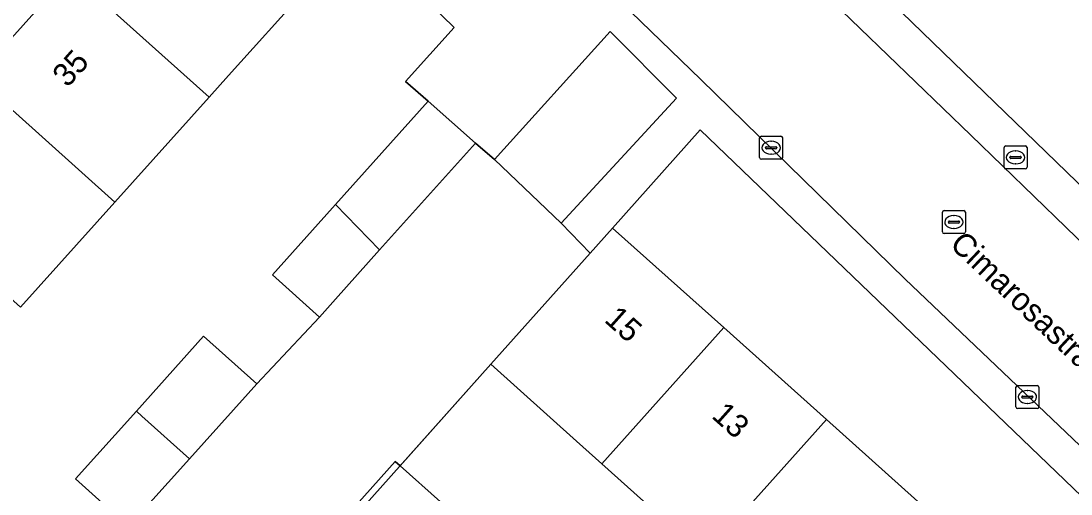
# Model space of a CAD drawing. Extents: x 159039 to 160102, y 381214 to 382524.
# Drawn here: x 159486.33 to 159531.97, y 382071.8 to 382092.36 of the extents above; entities that cross this region are included whole.
import ezdxf

# ---------------------------------------------------------------- set-up
doc = ezdxf.new("R2010")
doc.units = 0
for name, color, linetype in [('IMGEO_Brandkraan', 7, 'Continuous'), ('IMGEO_Erf', 7, 'Continuous'), ('IMGEO_Kolk', 7, 'Continuous'), ('IMGEO_Muur', 7, 'Continuous'), ('IMGEO_Openbare_ruimte_label', 7, 'Continuous'), ('IMGEO_Pand', 7, 'Continuous'), ('IMGEO_Pand_nummerreeks', 7, 'Continuous'), ('IMGEO_Rijbaan_lokaal_open', 7, 'Continuous'), ('IMGEO_Rioolput', 7, 'Continuous'), ('IMGEO_Voetpad_open', 7, 'Continuous')]:
    doc.layers.add(name, color=color, linetype=linetype)

msp = doc.modelspace()

# ---------------------------------------------------------------- linework, layer by layer
at = {"layer": 'IMGEO_Brandkraan'}
for p, q in [((159529.062, 382086.005), (159529.062, 382086.857)), ((159529.137, 382086.931), (159529.989, 382086.931)), ((159530.063, 382086.857), (159530.063, 382086.005)), ((159529.321, 382086.425), (159529.321, 382086.437)), ((159529.759, 382086.388), (159529.361, 382086.388)), ((159529.364, 382086.474), (159529.762, 382086.474)), ((159529.55, 382086.711), (159529.575, 382086.711)), ((159529.805, 382086.437), (159529.805, 382086.425)), ((159529.989, 382085.931), (159529.137, 382085.931)), ((159529.573, 382086.151), (159529.548, 382086.151))]:
    msp.add_line(p, q, dxfattribs=at)
for points in [[(159529.062, 382086.005), (159529.062, 382086.857)], [(159529.137, 382086.931), (159529.989, 382086.931)], [(159530.063, 382086.857), (159530.063, 382086.005)], [(159529.989, 382085.931), (159529.137, 382085.931)]]:
    msp.add_lwpolyline(points, dxfattribs=at)
for centre, radius, start, end in [((159529.139, 382086.855), 0.0765, 91.552, 178.448), ((159529.139, 382086.855), 0.0765, 91.552, 178.448), ((159529.987, 382086.855), 0.0765, 1.552, 88.448), ((159529.987, 382086.855), 0.0765, 1.552, 88.448), ((159529.361, 382086.434), 0.0403, 85.8775, 175.7526), ((159529.358, 382086.424), 0.0366, 178.938, 274.7102), ((159529.762, 382086.431), 0.043, 264.8664, 352.4533), ((159529.766, 382086.436), 0.0386, 1.7309, 96.639), ((159529.139, 382086.007), 0.0765, 181.552, 268.448), ((159529.139, 382086.007), 0.0765, 181.552, 268.448), ((159529.987, 382086.007), 0.0765, 271.552, 358.448), ((159529.987, 382086.007), 0.0765, 271.552, 358.448)]:
    msp.add_arc(centre, radius, start, end, dxfattribs=at)
for centre, major_axis, ratio, start_param, end_param in [((159529.549, 382086.431), (-0.387, 0.002), 0.722429, 4.712389, 7.853982), ((159529.574, 382086.431), (-0.39, 0.002), 0.717154, 1.570796, 4.712389)]:
    msp.add_ellipse(centre, major_axis=major_axis, ratio=ratio, start_param=start_param, end_param=end_param, dxfattribs=at)
at = {"layer": 'IMGEO_Erf'}
for points in [[(159537.051, 382089.211), (159532.823, 382093.605), (159528.601, 382097.993), (159524.465, 382102.291), (159520.29, 382106.63), (159516.185, 382110.896), (159512.041, 382115.204), (159506.53, 382109.971), (159523.273, 382094.042), (159554.187, 382064.114), (159557.828, 382067.617), (159553.604, 382072.007), (159549.462, 382076.312), (159545.293, 382080.644), (159541.208, 382084.89)], [(159515.849, 382087.626), (159512.048, 382083.357), (159516.878, 382079.034), (159521.34, 382075.039), (159525.882, 382070.974), (159530.714, 382066.649), (159535.272, 382062.569), (159540.008, 382058.33), (159544.602, 382054.217), (159549.337, 382049.979), (159551.977, 382052.929)]]:
    msp.add_lwpolyline(points, close=True, dxfattribs=at)
for points in [[(159497.257, 382081.326), (159499.875, 382084.242), (159500, 382084.382), (159504.036, 382088.878), (159503.049, 382089.729), (159505.154, 382092.085), (159500, 382097.106), (159493.786, 382103.159)], [(159484.372, 382089.909), (159488.471, 382094.476), (159492.651, 382099.134), (159498.695, 382093.71), (159495.356, 382089.989), (159494.515, 382089.052), (159490.416, 382084.484), (159486.316, 382079.916)], [(159485.922, 382068.855), (159487.977, 382067.011), (159489.02, 382068.172), (159491.004, 382070.383), (159488.696, 382072.453), (159491.344, 382075.404), (159494.27, 382078.665), (159496.586, 382076.586), (159499.301, 382079.491), (159497.257, 382081.326)], [(159516.04, 382069.12), (159511.578, 382073.114), (159510.474, 382074.102), (159506.749, 382077.437), (159502.81, 382073.026), (159504.567, 382071.453)]]:
    msp.add_lwpolyline(points, dxfattribs=at)
at = {"layer": 'IMGEO_Kolk'}
for p, q in [((159518.438, 382086.425), (159518.438, 382087.277)), ((159518.513, 382087.351), (159519.365, 382087.351)), ((159519.439, 382087.277), (159519.439, 382086.425)), ((159518.697, 382086.845), (159518.697, 382086.857)), ((159519.135, 382086.808), (159518.737, 382086.808)), ((159518.74, 382086.894), (159519.138, 382086.894)), ((159518.926, 382087.131), (159518.951, 382087.131)), ((159519.181, 382086.857), (159519.181, 382086.845)), ((159519.365, 382086.351), (159518.513, 382086.351)), ((159518.949, 382086.571), (159518.924, 382086.571)), ((159529.577, 382075.59), (159529.577, 382076.442)), ((159529.652, 382076.516), (159530.504, 382076.516)), ((159530.065, 382076.296), (159530.09, 382076.296)), ((159530.578, 382076.442), (159530.578, 382075.59)), ((159529.836, 382076.01), (159529.836, 382076.022)), ((159530.274, 382075.973), (159529.876, 382075.973)), ((159529.879, 382076.059), (159530.277, 382076.059)), ((159530.32, 382076.022), (159530.32, 382076.01)), ((159530.504, 382075.516), (159529.652, 382075.516)), ((159530.088, 382075.736), (159530.063, 382075.736))]:
    msp.add_line(p, q, dxfattribs=at)
for points in [[(159518.438, 382086.425), (159518.438, 382087.277)], [(159518.513, 382087.351), (159519.365, 382087.351)], [(159519.439, 382087.277), (159519.439, 382086.425)], [(159519.365, 382086.351), (159518.513, 382086.351)], [(159529.577, 382075.59), (159529.577, 382076.442)], [(159529.652, 382076.516), (159530.504, 382076.516)], [(159530.578, 382076.442), (159530.578, 382075.59)], [(159530.504, 382075.516), (159529.652, 382075.516)]]:
    msp.add_lwpolyline(points, dxfattribs=at)
for centre, radius, start, end in [((159518.515, 382087.275), 0.0765, 91.552, 178.448), ((159518.515, 382087.275), 0.0765, 91.552, 178.448), ((159519.363, 382087.275), 0.0765, 1.552, 88.448), ((159519.363, 382087.275), 0.0765, 1.552, 88.448), ((159518.737, 382086.854), 0.0403, 85.8775, 175.7526), ((159518.734, 382086.844), 0.0366, 178.938, 274.7102), ((159519.138, 382086.851), 0.043, 264.8664, 352.4533), ((159519.142, 382086.856), 0.0386, 1.7309, 96.639), ((159518.515, 382086.427), 0.0765, 181.552, 268.448), ((159518.515, 382086.427), 0.0765, 181.552, 268.448), ((159519.363, 382086.427), 0.0765, 271.552, 358.448), ((159519.363, 382086.427), 0.0765, 271.552, 358.448), ((159529.654, 382076.44), 0.0765, 91.552, 178.448), ((159529.654, 382076.44), 0.0765, 91.552, 178.448), ((159530.502, 382076.44), 0.0765, 1.552, 88.448), ((159530.502, 382076.44), 0.0765, 1.552, 88.448), ((159529.876, 382076.019), 0.0403, 85.8775, 175.7526), ((159529.873, 382076.009), 0.0366, 178.938, 274.7102), ((159530.277, 382076.016), 0.043, 264.8664, 352.4533), ((159530.281, 382076.021), 0.0386, 1.7309, 96.639), ((159529.654, 382075.592), 0.0765, 181.552, 268.448), ((159529.654, 382075.592), 0.0765, 181.552, 268.448), ((159530.502, 382075.592), 0.0765, 271.552, 358.448), ((159530.502, 382075.592), 0.0765, 271.552, 358.448)]:
    msp.add_arc(centre, radius, start, end, dxfattribs=at)
for centre, major_axis, ratio, start_param, end_param in [((159518.925, 382086.851), (-0.387, 0.002), 0.722429, 4.712389, 7.853982), ((159518.95, 382086.851), (-0.39, 0.002), 0.717154, 1.570796, 4.712389), ((159530.064, 382076.016), (-0.387, 0.002), 0.722429, 4.712389, 7.853982), ((159530.089, 382076.016), (-0.39, 0.002), 0.717154, 1.570796, 4.712389)]:
    msp.add_ellipse(centre, major_axis=major_axis, ratio=ratio, start_param=start_param, end_param=end_param, dxfattribs=at)
at = {"layer": 'IMGEO_Muur'}
msp.add_lwpolyline([(159506.749, 382077.437), (159499.285, 382069.077), (159501.037, 382067.51)], dxfattribs=at)
at = {"layer": 'IMGEO_Pand'}
for points in [[(159494.515, 382089.052), (159495.356, 382089.989), (159498.695, 382093.71), (159492.651, 382099.134), (159488.471, 382094.476)], [(159490.416, 382084.484), (159494.515, 382089.052), (159488.471, 382094.476), (159484.372, 382089.909)], [(159490.416, 382084.484), (159484.372, 382089.909), (159480.272, 382085.34), (159486.316, 382079.916)], [(159500, 382084.382), (159501.919, 382082.408), (159506.08, 382087.044), (159504.036, 382088.878)], [(159500, 382084.382), (159499.875, 382084.242), (159497.257, 382081.326), (159499.301, 382079.491), (159500, 382080.27), (159501.919, 382082.408)], [(159516.878, 382079.034), (159512.048, 382083.357), (159511.077, 382082.273), (159506.749, 382077.437), (159510.474, 382074.102), (159511.578, 382073.114)], [(159521.34, 382075.039), (159516.878, 382079.034), (159511.578, 382073.114), (159516.04, 382069.12)], [(159496.199, 382076.171), (159496.586, 382076.586), (159494.27, 382078.665), (159491.344, 382075.404), (159491.583, 382075.19), (159493.652, 382073.333)], [(159493.652, 382073.333), (159491.583, 382075.19), (159491.344, 382075.404), (159488.696, 382072.453), (159491.004, 382070.383)], [(159521.34, 382075.039), (159516.04, 382069.12), (159520.582, 382065.054), (159525.882, 382070.974)], [(159503.018, 382069.723), (159504.567, 382071.453), (159502.81, 382073.026), (159502.602, 382073.212), (159499.207, 382069.419), (159499.42, 382069.228), (159501.171, 382067.66), (159501.037, 382067.51), (159504.104, 382064.765), (159506.085, 382066.978)]]:
    msp.add_lwpolyline(points, close=True, dxfattribs=at)
at = {"layer": 'IMGEO_Rijbaan_lokaal_open'}
for points in [[(159498.626, 382107.253), (159503.501, 382102.435), (159504.823, 382101.185), (159509.186, 382096.925), (159510.84, 382095.311), (159510.531, 382095), (159510.664, 382094.872), (159515.887, 382089.823), (159524.758, 382081.144), (159534.185, 382072.166), (159538.65, 382076.734), (159533.129, 382082.059), (159527.621, 382087.397), (159507.176, 382107.116), (159504.182, 382110.063), (159501.192, 382113.064), (159501.004, 382113.252), (159500.558, 382113.7), (159500.438, 382113.56), (159500, 382114.007), (159497.25, 382116.954)], [(159499.207, 382069.419), (159502.602, 382073.212), (159502.81, 382073.026), (159506.749, 382077.437), (159511.077, 382082.273), (159509.813, 382083.58), (159506.92, 382086.338), (159506.08, 382087.044), (159501.919, 382082.408), (159500, 382080.27), (159499.301, 382079.491), (159496.586, 382076.586), (159496.199, 382076.171), (159493.652, 382073.333), (159491.004, 382070.383)]]:
    msp.add_lwpolyline(points, dxfattribs=at)
msp.add_lwpolyline([(159514.826, 382089.008), (159511.934, 382091.911), (159506.92, 382086.338), (159509.813, 382083.58)], close=True, dxfattribs=at)
at = {"layer": 'IMGEO_Rioolput'}
for p, q in [((159526.458, 382084.121), (159527.31, 382084.121)), ((159526.383, 382083.195), (159526.383, 382084.047)), ((159526.642, 382083.615), (159526.642, 382083.627)), ((159526.685, 382083.664), (159527.083, 382083.664)), ((159526.871, 382083.901), (159526.896, 382083.901)), ((159527.126, 382083.627), (159527.126, 382083.615)), ((159527.384, 382084.047), (159527.384, 382083.195)), ((159527.08, 382083.578), (159526.682, 382083.578)), ((159526.894, 382083.341), (159526.869, 382083.341)), ((159527.31, 382083.121), (159526.458, 382083.121))]:
    msp.add_line(p, q, dxfattribs=at)
for points in [[(159526.458, 382084.121), (159527.31, 382084.121)], [(159526.383, 382083.195), (159526.383, 382084.047)], [(159527.384, 382084.047), (159527.384, 382083.195)], [(159527.31, 382083.121), (159526.458, 382083.121)]]:
    msp.add_lwpolyline(points, dxfattribs=at)
for centre, radius, start, end in [((159526.46, 382084.045), 0.0765, 91.552, 178.448), ((159526.46, 382084.045), 0.0765, 91.552, 178.448), ((159527.308, 382084.045), 0.0765, 1.552, 88.448), ((159527.308, 382084.045), 0.0765, 1.552, 88.448), ((159526.682, 382083.624), 0.0403, 85.8775, 175.7526), ((159526.679, 382083.614), 0.0366, 178.938, 274.7102), ((159527.083, 382083.621), 0.043, 264.8664, 352.4533), ((159527.087, 382083.626), 0.0386, 1.7309, 96.639), ((159526.46, 382083.197), 0.0765, 181.552, 268.448), ((159526.46, 382083.197), 0.0765, 181.552, 268.448), ((159527.308, 382083.197), 0.0765, 271.552, 358.448), ((159527.308, 382083.197), 0.0765, 271.552, 358.448)]:
    msp.add_arc(centre, radius, start, end, dxfattribs=at)
for centre, major_axis, ratio, start_param, end_param in [((159526.87, 382083.621), (-0.387, 0.002), 0.722429, 4.712389, 7.853982), ((159526.895, 382083.621), (-0.39, 0.002), 0.717154, 1.570796, 4.712389)]:
    msp.add_ellipse(centre, major_axis=major_axis, ratio=ratio, start_param=start_param, end_param=end_param, dxfattribs=at)
at = {"layer": 'IMGEO_Voetpad_open'}
for points in [[(159512.041, 382115.204), (159511.927, 382115.322), (159513.185, 382116.532), (159511.935, 382117.831), (159505.114, 382111.267), (159502.197, 382114.129), (159501.192, 382113.064), (159504.182, 382110.063), (159507.176, 382107.116), (159527.621, 382087.397), (159533.129, 382082.059), (159538.65, 382076.734), (159539.898, 382075.534), (159541.147, 382074.335)], [(159572.878, 382046.076), (159572.787, 382046.16), (159571.642, 382047.216), (159555.283, 382063.053), (159554.187, 382064.114), (159523.273, 382094.042), (159506.53, 382109.971), (159512.041, 382115.204)], [(159493.786, 382103.159), (159500, 382097.106), (159505.154, 382092.085), (159503.049, 382089.729), (159504.036, 382088.878), (159506.08, 382087.044), (159506.92, 382086.338), (159511.934, 382091.911)], [(159567.959, 382039.739), (159562.874, 382044.6), (159559.84, 382047.55), (159541.068, 382065.611), (159536.716, 382069.755), (159534.185, 382072.166), (159524.758, 382081.144), (159515.887, 382089.823), (159510.664, 382094.872), (159510.531, 382095), (159510.84, 382095.311), (159509.186, 382096.925)], [(159511.934, 382091.911), (159514.826, 382089.008), (159509.813, 382083.58), (159511.077, 382082.273), (159512.048, 382083.357), (159515.849, 382087.626), (159551.977, 382052.929), (159553.121, 382051.83), (159561.827, 382043.469), (159567.432, 382038.126)]]:
    msp.add_lwpolyline(points, dxfattribs=at)

# ---------------------------------------------------------------- texts
at = {"layer": 'IMGEO_Openbare_ruimte_label'}
msp.add_text('Cimarosastraat', height=1, rotation=316.581, dxfattribs=at).set_placement((159526.656, 382082.589))
at = {"layer": 'IMGEO_Pand_nummerreeks'}
for s, rotation, p in [('35', 48.0929, (159488.352, 382089.432)), ('15', 318.1677, (159511.643, 382079.317)), ('13', 318.1677, (159516.305, 382075.145))]:
    msp.add_text(s, height=1, rotation=rotation, dxfattribs=at).set_placement(p)

doc.saveas('drawing.dxf')
